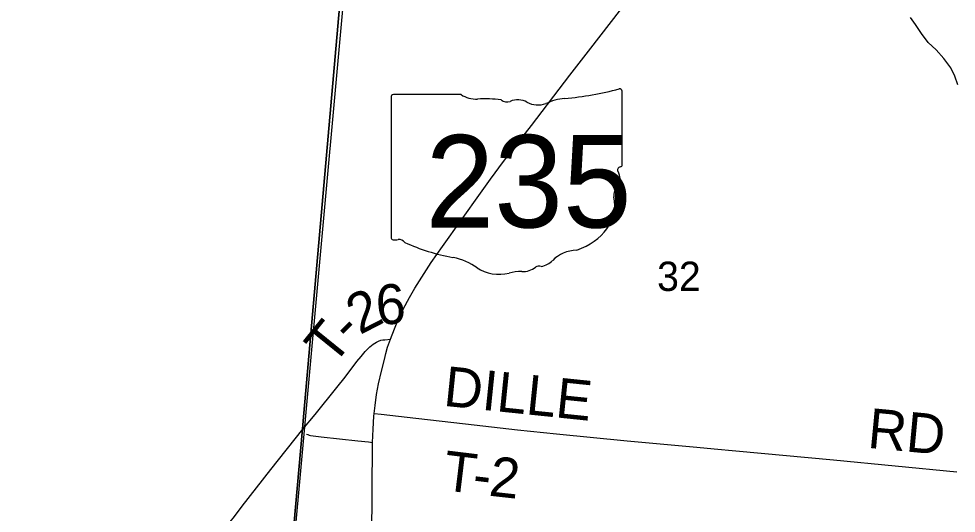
# Model space of a CAD drawing. Extents: x 0 to 1134, y 0 to 440.
# Drawn here: x 834.135 to 835.473, y 361.159 to 361.864 of the extents above; entities that cross this region are included whole.
import ezdxf

# ---------------------------------------------------------------- set-up
doc = ezdxf.new("R2010")
doc.units = 0
for name, color, linetype in [('GM_X_County_Road', 7, 'Continuous'), ('GM_X_Minor_River', 7, 'Continuous'), ('GM_X_Section', 7, 'Continuous'), ('GM_X_Section_Text', 7, 'Continuous'), ('GM_X_State_Location', 7, 'Continuous'), ('GM_X_State_Route', 7, 'Continuous'), ('GM_X_State_Shield', 7, 'Continuous'), ('GM_X_Township', 7, 'Continuous'), ('GM_X_Township_Road', 7, 'Continuous'), ('GM_X_Township_Road_Text', 7, 'Continuous'), ('GM_X_Unincorporated', 7, 'Continuous'), ('SH_Cut_Line', 7, 'Continuous')]:
    doc.layers.add(name, color=color, linetype=linetype)

msp = doc.modelspace()

# ---------------------------------------------------------------- linework, layer by layer
at = {"layer": 'GM_X_County_Road'}
msp.add_lwpolyline([(834.133, 360.7264), (834.194, 360.813), (834.2466, 360.8882), (834.2655, 360.9151), (834.29, 360.9495), (834.304, 360.9693), (834.3339, 361.0113), (834.3481, 361.0316), (834.3527, 361.0382), (834.3597, 361.048), (834.363, 361.0525), (834.3653, 361.0555), (834.3701, 361.0617), (834.3773, 361.071), (834.4025, 361.1033), (834.4104, 361.1129), (834.4197, 361.1246), (834.4258, 361.1324), (834.4368, 361.1466), (834.4427, 361.1542), (834.4538, 361.1686), (834.4949, 361.2209), (834.5404, 361.2785)], dxfattribs=at)
at = {"layer": 'GM_X_Minor_River'}
msp.add_lwpolyline([(835.4754, 361.7699), (835.471, 361.7821), (835.4655, 361.794), (835.4554, 361.807), (835.4442, 361.8197), (835.433, 361.8301), (835.4233, 361.8427), (835.4147, 361.8557), (835.408, 361.8657)], dxfattribs=at)
at = {"layer": 'GM_X_Section'}
msp.add_lwpolyline([(834.6149, 362.0674), (835.6443, 361.9631), (835.5363, 360.9569), (834.5219, 361.0472), (834.6142, 362.0601)], close=True, dxfattribs=at)
at = {"layer": 'GM_X_State_Route'}
for points in [[(834.6658, 361.4068), (834.6712, 361.4216), (834.6772, 361.4359), (834.6838, 361.4499), (834.6925, 361.4663), (834.7002, 361.4798), (834.7101, 361.4956), (834.7238, 361.5162), (834.7399, 361.5391), (834.7939, 361.6151), (834.8082, 361.6353), (834.8268, 361.6603), (834.8476, 361.6874), (834.8666, 361.7119), (834.9216, 361.7833), (834.9483, 361.8176), (834.996, 361.8789), (835.0242, 361.9161), (835.0376, 361.9338)], [(834.6387, 361.094), (834.6389, 361.12), (834.6395, 361.1947), (834.6399, 361.2537), (834.6401, 361.2598), (834.6407, 361.2786), (834.642, 361.2971), (834.6424, 361.301), (834.6436, 361.3125), (834.6458, 361.3279), (834.6486, 361.3431), (834.6527, 361.3612), (834.6568, 361.378), (834.6589, 361.3866), (834.6615, 361.3954), (834.6658, 361.4068)]]:
    msp.add_lwpolyline(points, dxfattribs=at)
at = {"layer": 'GM_X_State_Shield'}
for p, q in [((834.6665, 361.7522), (834.6665, 361.5521)), ((834.7663, 361.7557), (834.6697, 361.7557)), ((834.9961, 361.6559), (834.9961, 361.7606)), ((834.996, 361.656), (834.9961, 361.6559))]:
    msp.add_line(p, q, dxfattribs=at)
for centre, major_axis, start_param, end_param in [((834.8787, 362.0285), (0.3495, 0), 4.814394, 5.042369), ((834.9924, 361.7611), (0.00367, 0), 6.141152, 7.989035), ((834.6703, 361.7527), (0.00382, 0), 1.712693, 3.28349), ((834.7892, 361.7789), (0.037, 0), 4.042523, 4.731795), ((834.8015, 361.6433), (0.133, 0), 1.404758, 1.657858), ((834.8317, 361.7537), (0.0107, 0), 3.836095, 5.185415), ((834.8474, 361.7306), (0.0222, 0), 0.950623, 2.079405), ((834.8761, 361.7623), (0.0267, 0), 4.081561, 5.145723), ((834.9233, 361.6945), (0.0703, 0), 1.699011, 2.107814), ((834.9952, 361.6483), (0.00568, 0), 1.883978, 3.671073), ((834.9591, 361.635), (0.0341, 0), 5.934695, 6.695948), ((834.9922, 361.6555), (0.00393, 0), 5.05454, 6.418171), ((835.0092, 361.6121), (0.0248, 0), 2.387724, 3.262537), ((834.8982, 361.5988), (0.0874, 0), 5.101752, 6.440018), ((834.6703, 361.5517), (0.00385, 0), 3.00124, 4.508301), ((834.6709, 361.5721), (0.0294, 0), 4.665946, 4.897461), ((834.6769, 361.5406), (0.0106, 0), 0.519207, 1.627899), ((834.8107, 361.7204), (0.2524, 0), 4.195997, 4.488961), ((834.7355, 361.4622), (0.079, 0), 0.823519, 1.323587), ((834.9351, 361.4959), (0.0479, 0), 1.647645, 2.488434), ((834.8777, 361.5052), (0.00752, 0), 1.147584, 2.315152), ((834.8744, 361.5327), (0.0282, 0), 4.937069, 5.64225), ((834.8209, 361.5396), (0.0501, 0), 4.026481, 4.996735), ((834.8498, 361.4704), (0.0412, 0), 1.495662, 1.94098), ((834.8535, 361.5246), (0.0267, 0), 4.691044, 5.507374)]:
    msp.add_ellipse(centre, major_axis=major_axis, ratio=0.8, start_param=start_param, end_param=end_param, dxfattribs=at)
at = {"layer": 'GM_X_Township'}
msp.add_lwpolyline([(835.4925, 358.1988), (835.4448, 358.1585), (835.418, 358.1347), (835.3987, 358.0826), (835.3853, 358.0677), (835.3465, 358.0483), (835.3227, 358.023), (835.3063, 357.9976), (835.2735, 357.9649), (835.2085, 357.9575), (835.1838, 357.9415), (835.1657, 357.9387), (834.2504, 358.0272), (834.278, 358.3392), (834.3396, 358.9758), (834.3438, 359.02), (834.3448, 359.0281), (834.3462, 359.0437), (834.3527, 359.1244), (834.4188, 359.8449), (834.4289, 360.039), (834.5402, 361.279), (834.5417, 361.3013), (834.6028, 361.9945)], dxfattribs=at)
at = {"layer": 'GM_X_Township_Road'}
for points in [[(834.5404, 361.2785), (834.5579, 361.2996), (834.589, 361.3381), (834.6008, 361.3528), (834.6176, 361.375), (834.6236, 361.3824), (834.6296, 361.3894), (834.6327, 361.3928), (834.636, 361.3959), (834.641, 361.3998), (834.6455, 361.4029), (834.6485, 361.4043), (834.6517, 361.4056), (834.6546, 361.4061), (834.6574, 361.4062), (834.6658, 361.4068)], [(834.6424, 361.301), (834.6522, 361.2998), (834.7016, 361.2942), (834.7727, 361.2861), (834.822, 361.2806), (834.8467, 361.2779), (834.9023, 361.2722), (835.0032, 361.262), (835.103, 361.2528), (835.1276, 361.2507), (835.1585, 361.2477), (835.2978, 361.2347), (835.4741, 361.2179)], [(834.5458, 361.2715), (834.5474, 361.2708), (834.5493, 361.2702), (834.5513, 361.2698), (834.5664, 361.2675), (834.6188, 361.2619), (834.6341, 361.2604), (834.6401, 361.2598)]]:
    msp.add_lwpolyline(points, dxfattribs=at)
at = {"layer": 'GM_X_Unincorporated'}
msp.add_lwpolyline([(832.7638, 366.2539), (832.7638, 360.1912), (833.6365, 360.1106), (834.4289, 360.039), (834.5402, 361.279), (834.5417, 361.3013), (834.6028, 361.9945)], dxfattribs=at)
at = {"layer": 'SH_Cut_Line'}
for points in [[(832.7638, 369.3181), (832.7638, 360.1912), (833.6365, 360.1106), (834.4289, 360.039), (834.5402, 361.279), (834.5417, 361.3013), (834.6028, 361.9945)], [(834.6028, 361.9945), (834.5417, 361.3013), (834.5402, 361.279), (834.4289, 360.039), (834.4188, 359.8449), (834.3527, 359.1244), (834.3462, 359.0437), (834.3448, 359.0281), (834.3438, 359.02), (834.3396, 358.9758), (834.278, 358.3392), (834.2504, 358.0272), (835.1657, 357.9387), (835.8437, 357.8674), (837.3087, 357.7292), (837.4114, 357.7196), (837.4263, 357.718), (837.4468, 357.7161), (837.4578, 357.7151), (837.6618, 357.6958), (837.799, 357.6829), (839.5899, 357.5143)]]:
    msp.add_lwpolyline(points, dxfattribs=at)

# ---------------------------------------------------------------- texts
at = {"layer": 'GM_X_Section_Text'}
msp.add_text('32', height=0.04186, rotation=0, dxfattribs=at).set_placement((835.0461, 361.4757))
at = {"layer": 'GM_X_State_Location'}
for s in ['s', 'r']:
    msp.add_text(s, height=0.000189, dxfattribs=at).set_placement((834.8276, 361.6389))
msp.add_text('235', height=0.000189, rotation=0, dxfattribs=at).set_placement((834.7607, 361.6251))
at = {"layer": 'GM_X_State_Shield'}
msp.add_text('235', height=0.13184, dxfattribs=at).set_placement((834.7156, 361.5662))
at = {"layer": 'GM_X_Township_Road_Text'}
for s, height, rotation, p in [('6', 0.0568, 4.5321, (834.6468, 361.4269)), ('2', 0.0568, 27.2723, (834.6217, 361.4126)), ('T', 0.0568, 51.1074, (834.5835, 361.3672)), ('-', 0.0568, 44.8966, (834.609, 361.399)), ('DILLE', 0.05682, 354.1257, (834.74, 361.3121)), ('RD', 0.05682, 354.5832, (835.3453, 361.2522)), ('T', 0.0568, 353.0682, (834.7388, 361.1919)), ('2', 0.0568, 353.6818, (834.8048, 361.1839)), ('-', 0.0568, 353.156, (834.7811, 361.1868))]:
    msp.add_text(s, height=height, rotation=rotation, dxfattribs=at).set_placement(p)

doc.saveas('drawing.dxf')
